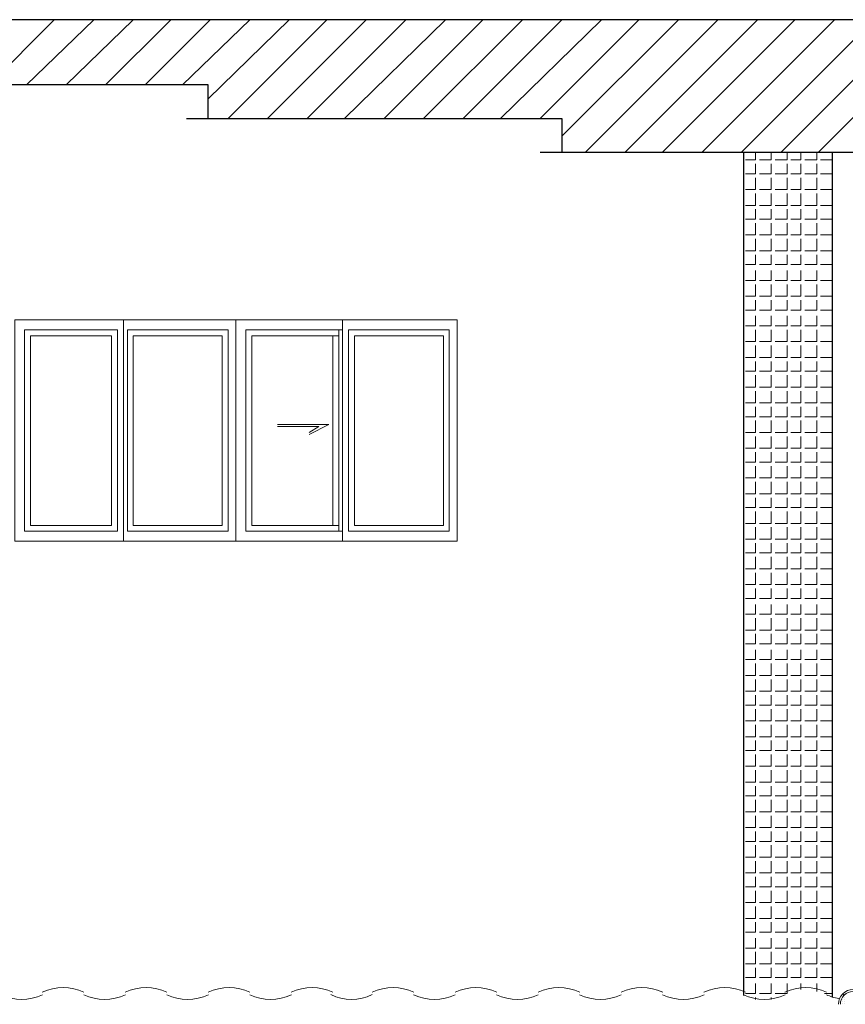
# Model space of a CAD drawing. Header units: metres. Extents: x 5.7 to 89.8, y 4 to 63.5.
# Tile 351 of 475: x 53.9 to 57.9, y 49.8 to 54.6. Entities that reach past the tile are written whole.
import ezdxf

# ---------------------------------------------------------------- set-up
doc = ezdxf.new("R2010")
doc.units = ezdxf.units.M
doc.header["$MEASUREMENT"] = 0
for name, color, linetype in [('PDF17_dim', 7, 'Continuous'), ('PDF17_hatch-borshi', 7, 'Continuous'), ('PDF17_hatch-plan', 7, 'Continuous'), ('PDF17_kaff', 7, 'Continuous'), ('PDF17_wall', 7, 'Continuous'), ('PDF17_WIN', 7, 'Continuous')]:
    doc.layers.add(name, color=color, linetype=linetype)

msp = doc.modelspace()

# ---------------------------------------------------------------- linework, layer by layer
at = {"layer": 'PDF17_dim', "lineweight": 20}
msp.add_lwpolyline([(55.3726, 49.8323, 0.226169), (55.5756, 49.8323, -0.226169)], format="xyb", close=True, dxfattribs=at)
for centre, start, end in [((54.068, 49.6312), 64.5172, 115.4882), ((54.4725, 49.6312), 64.5172, 115.4882), ((54.877, 49.6312), 64.5172, 115.4882), ((55.2815, 49.6312), 64.5172, 115.4882), ((55.6764, 49.6312), 64.5172, 115.4882), ((56.0809, 49.6312), 64.5172, 115.4882), ((56.4854, 49.6312), 64.5172, 115.4882), ((56.8899, 49.6312), 64.5172, 115.4882), ((57.2944, 49.6312), 64.5172, 115.4882), ((57.6893, 49.6312), 64.5172, 115.4882), ((53.8657, 50.0453), 244.5118, 295.4882), ((54.2702, 50.0453), 244.5118, 295.4882), ((54.6747, 50.0453), 244.5118, 295.4882), ((55.0792, 50.0453), 244.5118, 295.4882), ((55.8786, 50.0453), 244.5118, 295.4882), ((56.2831, 50.0453), 244.5118, 295.4882), ((56.6876, 50.0453), 244.5118, 295.4882), ((57.0921, 50.0453), 244.5118, 295.4882), ((57.487, 50.0453), 244.5118, 295.4882), ((57.8915, 50.0453), 244.5118, 259.7992)]:
    msp.add_arc(centre, 0.236, start, end, dxfattribs=at)
at = {"layer": 'PDF17_hatch-borshi', "lineweight": 18}
for points in [[(57.8578, 49.7901), (57.8578, 49.7901)], [(57.8675, 49.819), (57.8675, 49.819)], [(57.8675, 49.8094), (57.8675, 49.8094)], [(57.8675, 49.8094), (57.8675, 49.8094)], [(57.8675, 49.7997), (57.8675, 49.7997)], [(57.8675, 49.7997), (57.8675, 49.7997)], [(57.8675, 49.7997), (57.8675, 49.7997)], [(57.8675, 49.7997), (57.8675, 49.7997)], [(57.8675, 49.7997), (57.8675, 49.7997)], [(57.8675, 49.7997), (57.8675, 49.7997)], [(57.8675, 49.7901), (57.8675, 49.7901)], [(57.8675, 49.7901), (57.8675, 49.7901)], [(57.8675, 49.7901), (57.8675, 49.7901)], [(57.8771, 49.8286), (57.8771, 49.8286)], [(57.8771, 49.8286), (57.8771, 49.8286)], [(57.8771, 49.8286), (57.8771, 49.8286)], [(57.8771, 49.819), (57.8771, 49.819)], [(57.8771, 49.819), (57.8771, 49.819)], [(57.8771, 49.819), (57.8771, 49.819)], [(57.8771, 49.8094), (57.8771, 49.8094)], [(57.8771, 49.8094), (57.8771, 49.8094)], [(57.8771, 49.7997), (57.8771, 49.7997)], [(57.8771, 49.7997), (57.8771, 49.7997)], [(57.8771, 49.7997), (57.8771, 49.7997)], [(57.8771, 49.7901), (57.8771, 49.7901)], [(57.8771, 49.7901), (57.8771, 49.7901)], [(57.8771, 49.7901), (57.8771, 49.7901)], [(57.8771, 49.7901), (57.8771, 49.7901)]]:
    msp.add_lwpolyline(points, dxfattribs=at)
at = {"layer": 'PDF17_hatch-plan', "lineweight": 18}
for points in [[(53.7068, 54.2686), (54.0246, 54.5864)], [(53.8898, 54.2686), (54.2172, 54.5864)], [(54.0824, 54.2686), (54.4099, 54.5864)], [(54.275, 54.2686), (54.5929, 54.5864)], [(54.4676, 54.2686), (54.7855, 54.5864)], [(54.6506, 54.2686), (54.9781, 54.5864)], [(54.7758, 54.2012), (55.1707, 54.5864)], [(54.8722, 54.1049), (55.3537, 54.5864)], [(55.0648, 54.1049), (55.5463, 54.5864)], [(55.2574, 54.1049), (55.739, 54.5864)], [(55.4404, 54.1049), (55.9316, 54.5864)], [(55.633, 54.1049), (56.1146, 54.5864)], [(55.8256, 54.1049), (56.3072, 54.5864)], [(56.0183, 54.1049), (56.4998, 54.5864)], [(56.2013, 54.1049), (56.6925, 54.5864)], [(56.3939, 54.1049), (56.8754, 54.5864)], [(56.4998, 54.0182), (57.0681, 54.5864)], [(56.6154, 53.9411), (57.2607, 54.5864)], [(56.808, 53.9411), (57.4533, 54.5864)], [(56.991, 53.9411), (57.6363, 54.5864)], [(57.1836, 53.9411), (57.8289, 54.5864)], [(57.3763, 53.9411), (58.0216, 54.5864)], [(57.5689, 53.9411), (58.2142, 54.5864)], [(57.7519, 53.9411), (58.3972, 54.5864)], [(57.3955, 53.9026), (57.4437, 53.9026), (57.4437, 53.9411)], [(57.4629, 53.9026), (57.5207, 53.9026), (57.5207, 53.9411)], [(57.54, 53.9026), (57.5978, 53.9026), (57.5978, 53.9411)], [(57.617, 53.9026), (57.6652, 53.9026), (57.6652, 53.9411)], [(57.6845, 53.9026), (57.7423, 53.9026), (57.7423, 53.9411)], [(57.7615, 53.9026), (57.8193, 53.9026), (57.8193, 53.9411)], [(57.3955, 53.8352), (57.4437, 53.8352), (57.4437, 53.8834)], [(57.4629, 53.8352), (57.5207, 53.8352), (57.5207, 53.8834)], [(57.54, 53.8352), (57.5978, 53.8352), (57.5978, 53.8834)], [(57.617, 53.8352), (57.6652, 53.8352), (57.6652, 53.8834)], [(57.6845, 53.8352), (57.7423, 53.8352), (57.7423, 53.8834)], [(57.7615, 53.8352), (57.8193, 53.8352), (57.8193, 53.8834)], [(57.3955, 53.7581), (57.4437, 53.7581), (57.4437, 53.8159)], [(57.4629, 53.7581), (57.5207, 53.7581), (57.5207, 53.8159)], [(57.54, 53.7581), (57.5978, 53.7581), (57.5978, 53.8159)], [(57.617, 53.7581), (57.6652, 53.7581), (57.6652, 53.8159)], [(57.6845, 53.7581), (57.7423, 53.7581), (57.7423, 53.8159)], [(57.7615, 53.7581), (57.8193, 53.7581), (57.8193, 53.8159)], [(57.3955, 53.6811), (57.4437, 53.6811), (57.4437, 53.7389)], [(57.4629, 53.6811), (57.5207, 53.6811), (57.5207, 53.7389)], [(57.54, 53.6811), (57.5978, 53.6811), (57.5978, 53.7389)], [(57.617, 53.6811), (57.6652, 53.6811), (57.6652, 53.7389)], [(57.6845, 53.6811), (57.7423, 53.6811), (57.7423, 53.7389)], [(57.7615, 53.6811), (57.8193, 53.6811), (57.8193, 53.7389)], [(57.3955, 53.6137), (57.4437, 53.6137), (57.4437, 53.6618)], [(57.4629, 53.6137), (57.5207, 53.6137), (57.5207, 53.6618)], [(57.54, 53.6137), (57.5978, 53.6137), (57.5978, 53.6618)], [(57.617, 53.6137), (57.6652, 53.6137), (57.6652, 53.6618)], [(57.6845, 53.6137), (57.7423, 53.6137), (57.7423, 53.6618)], [(57.7615, 53.6137), (57.8193, 53.6137), (57.8193, 53.6618)], [(57.3955, 53.5366), (57.4437, 53.5366), (57.4437, 53.5944)], [(57.4629, 53.5366), (57.5207, 53.5366), (57.5207, 53.5944)], [(57.54, 53.5366), (57.5978, 53.5366), (57.5978, 53.5944)], [(57.617, 53.5366), (57.6652, 53.5366), (57.6652, 53.5944)], [(57.6845, 53.5366), (57.7423, 53.5366), (57.7423, 53.5944)], [(57.7615, 53.5366), (57.8193, 53.5366), (57.8193, 53.5944)], [(57.3955, 53.4596), (57.4437, 53.4596), (57.4437, 53.5174)], [(57.4629, 53.4596), (57.5207, 53.4596), (57.5207, 53.5174)], [(57.54, 53.4596), (57.5978, 53.4596), (57.5978, 53.5174)], [(57.617, 53.4596), (57.6652, 53.4596), (57.6652, 53.5174)], [(57.6845, 53.4596), (57.7423, 53.4596), (57.7423, 53.5174)], [(57.7615, 53.4596), (57.8193, 53.4596), (57.8193, 53.5174)], [(57.3955, 53.3922), (57.4437, 53.3922), (57.4437, 53.4403)], [(57.4629, 53.3922), (57.5207, 53.3922), (57.5207, 53.4403)], [(57.54, 53.3922), (57.5978, 53.3922), (57.5978, 53.4403)], [(57.617, 53.3922), (57.6652, 53.3922), (57.6652, 53.4403)], [(57.6845, 53.3922), (57.7423, 53.3922), (57.7423, 53.4403)], [(57.7615, 53.3922), (57.8193, 53.3922), (57.8193, 53.4403)], [(57.3955, 53.3151), (57.4437, 53.3151), (57.4437, 53.3633)], [(57.4629, 53.3151), (57.5207, 53.3151), (57.5207, 53.3633)], [(57.54, 53.3151), (57.5978, 53.3151), (57.5978, 53.3633)], [(57.617, 53.3151), (57.6652, 53.3151), (57.6652, 53.3633)], [(57.6845, 53.3151), (57.7423, 53.3151), (57.7423, 53.3633)], [(57.7615, 53.3151), (57.8193, 53.3151), (57.8193, 53.3633)], [(57.3955, 53.2381), (57.4437, 53.2381), (57.4437, 53.2959)], [(57.4629, 53.2381), (57.5207, 53.2381), (57.5207, 53.2959)], [(57.54, 53.2381), (57.5978, 53.2381), (57.5978, 53.2959)], [(57.617, 53.2381), (57.6652, 53.2381), (57.6652, 53.2959)], [(57.6845, 53.2381), (57.7423, 53.2381), (57.7423, 53.2959)], [(57.7615, 53.2381), (57.8193, 53.2381), (57.8193, 53.2959)], [(57.3955, 53.1706), (57.4437, 53.1706), (57.4437, 53.2188)], [(57.4629, 53.1706), (57.5207, 53.1706), (57.5207, 53.2188)], [(57.54, 53.1706), (57.5978, 53.1706), (57.5978, 53.2188)], [(57.617, 53.1706), (57.6652, 53.1706), (57.6652, 53.2188)], [(57.6845, 53.1706), (57.7423, 53.1706), (57.7423, 53.2188)], [(57.7615, 53.1706), (57.8193, 53.1706), (57.8193, 53.2188)], [(57.3955, 53.0936), (57.4437, 53.0936), (57.4437, 53.1418)], [(57.4629, 53.0936), (57.5207, 53.0936), (57.5207, 53.1418)], [(57.54, 53.0936), (57.5978, 53.0936), (57.5978, 53.1418)], [(57.617, 53.0936), (57.6652, 53.0936), (57.6652, 53.1418)], [(57.6845, 53.0936), (57.7423, 53.0936), (57.7423, 53.1418)], [(57.7615, 53.0936), (57.8193, 53.0936), (57.8193, 53.1418)], [(57.3955, 53.0165), (57.4437, 53.0165), (57.4437, 53.0743)], [(57.4629, 53.0165), (57.5207, 53.0165), (57.5207, 53.0743)], [(57.54, 53.0165), (57.5978, 53.0165), (57.5978, 53.0743)], [(57.617, 53.0165), (57.6652, 53.0165), (57.6652, 53.0743)], [(57.6845, 53.0165), (57.7423, 53.0165), (57.7423, 53.0743)], [(57.7615, 53.0165), (57.8193, 53.0165), (57.8193, 53.0743)], [(57.3955, 52.9395), (57.4437, 52.9395), (57.4437, 52.9973)], [(57.4629, 52.9395), (57.5207, 52.9395), (57.5207, 52.9973)], [(57.54, 52.9395), (57.5978, 52.9395), (57.5978, 52.9973)], [(57.617, 52.9395), (57.6652, 52.9395), (57.6652, 52.9973)], [(57.6845, 52.9395), (57.7423, 52.9395), (57.7423, 52.9973)], [(57.7615, 52.9395), (57.8193, 52.9395), (57.8193, 52.9973)], [(57.3955, 52.8721), (57.4437, 52.8721), (57.4437, 52.9202)], [(57.4629, 52.8721), (57.5207, 52.8721), (57.5207, 52.9202)], [(57.54, 52.8721), (57.5978, 52.8721), (57.5978, 52.9202)], [(57.617, 52.8721), (57.6652, 52.8721), (57.6652, 52.9202)], [(57.6845, 52.8721), (57.7423, 52.8721), (57.7423, 52.9202)], [(57.7615, 52.8721), (57.8193, 52.8721), (57.8193, 52.9202)], [(57.3955, 52.795), (57.4437, 52.795), (57.4437, 52.8528)], [(57.4629, 52.795), (57.5207, 52.795), (57.5207, 52.8528)], [(57.54, 52.795), (57.5978, 52.795), (57.5978, 52.8528)], [(57.617, 52.795), (57.6652, 52.795), (57.6652, 52.8528)], [(57.6845, 52.795), (57.7423, 52.795), (57.7423, 52.8528)], [(57.7615, 52.795), (57.8193, 52.795), (57.8193, 52.8528)], [(57.3955, 52.718), (57.4437, 52.718), (57.4437, 52.7758)], [(57.4629, 52.718), (57.5207, 52.718), (57.5207, 52.7758)], [(57.54, 52.718), (57.5978, 52.718), (57.5978, 52.7758)], [(57.617, 52.718), (57.6652, 52.718), (57.6652, 52.7758)], [(57.6845, 52.718), (57.7423, 52.718), (57.7423, 52.7758)], [(57.7615, 52.718), (57.8193, 52.718), (57.8193, 52.7758)], [(57.3955, 52.6506), (57.4437, 52.6506), (57.4437, 52.6987)], [(57.4629, 52.6506), (57.5207, 52.6506), (57.5207, 52.6987)], [(57.54, 52.6506), (57.5978, 52.6506), (57.5978, 52.6987)], [(57.617, 52.6506), (57.6652, 52.6506), (57.6652, 52.6987)], [(57.6845, 52.6506), (57.7423, 52.6506), (57.7423, 52.6987)], [(57.7615, 52.6506), (57.8193, 52.6506), (57.8193, 52.6987)], [(57.3955, 52.5735), (57.4437, 52.5735), (57.4437, 52.6313)], [(57.4629, 52.5735), (57.5207, 52.5735), (57.5207, 52.6313)], [(57.54, 52.5735), (57.5978, 52.5735), (57.5978, 52.6313)], [(57.617, 52.5735), (57.6652, 52.5735), (57.6652, 52.6313)], [(57.6845, 52.5735), (57.7423, 52.5735), (57.7423, 52.6313)], [(57.7615, 52.5735), (57.8193, 52.5735), (57.8193, 52.6313)], [(57.3955, 52.4965), (57.4437, 52.4965), (57.4437, 52.5542)], [(57.4629, 52.4965), (57.5207, 52.4965), (57.5207, 52.5542)], [(57.54, 52.4965), (57.5978, 52.4965), (57.5978, 52.5542)], [(57.617, 52.4965), (57.6652, 52.4965), (57.6652, 52.5542)], [(57.6845, 52.4965), (57.7423, 52.4965), (57.7423, 52.5542)], [(57.7615, 52.4965), (57.8193, 52.4965), (57.8193, 52.5542)], [(57.3955, 52.429), (57.4437, 52.429), (57.4437, 52.4772)], [(57.4629, 52.429), (57.5207, 52.429), (57.5207, 52.4772)], [(57.54, 52.429), (57.5978, 52.429), (57.5978, 52.4772)], [(57.617, 52.429), (57.6652, 52.429), (57.6652, 52.4772)], [(57.6845, 52.429), (57.7423, 52.429), (57.7423, 52.4772)], [(57.7615, 52.429), (57.8193, 52.429), (57.8193, 52.4772)], [(57.3955, 52.352), (57.4437, 52.352), (57.4437, 52.4098)], [(57.4629, 52.352), (57.5207, 52.352), (57.5207, 52.4098)], [(57.54, 52.352), (57.5978, 52.352), (57.5978, 52.4098)], [(57.617, 52.352), (57.6652, 52.352), (57.6652, 52.4098)], [(57.6845, 52.352), (57.7423, 52.352), (57.7423, 52.4098)], [(57.7615, 52.352), (57.8193, 52.352), (57.8193, 52.4098)], [(57.3955, 52.2749), (57.4437, 52.2749), (57.4437, 52.3327)], [(57.4629, 52.2749), (57.5207, 52.2749), (57.5207, 52.3327)], [(57.54, 52.2749), (57.5978, 52.2749), (57.5978, 52.3327)], [(57.617, 52.2749), (57.6652, 52.2749), (57.6652, 52.3327)], [(57.6845, 52.2749), (57.7423, 52.2749), (57.7423, 52.3327)], [(57.7615, 52.2749), (57.8193, 52.2749), (57.8193, 52.3327)], [(57.3955, 52.2075), (57.4437, 52.2075), (57.4437, 52.2557)], [(57.4629, 52.2075), (57.5207, 52.2075), (57.5207, 52.2557)], [(57.54, 52.2075), (57.5978, 52.2075), (57.5978, 52.2557)], [(57.617, 52.2075), (57.6652, 52.2075), (57.6652, 52.2557)], [(57.6845, 52.2075), (57.7423, 52.2075), (57.7423, 52.2557)], [(57.7615, 52.2075), (57.8193, 52.2075), (57.8193, 52.2557)], [(57.3955, 52.1305), (57.4437, 52.1305), (57.4437, 52.1883)], [(57.4629, 52.1305), (57.5207, 52.1305), (57.5207, 52.1883)], [(57.54, 52.1305), (57.5978, 52.1305), (57.5978, 52.1883)], [(57.617, 52.1305), (57.6652, 52.1305), (57.6652, 52.1883)], [(57.6845, 52.1305), (57.7423, 52.1305), (57.7423, 52.1883)], [(57.7615, 52.1305), (57.8193, 52.1305), (57.8193, 52.1883)], [(57.3955, 52.0534), (57.4437, 52.0534), (57.4437, 52.1112)], [(57.4629, 52.0534), (57.5207, 52.0534), (57.5207, 52.1112)], [(57.54, 52.0534), (57.5978, 52.0534), (57.5978, 52.1112)], [(57.617, 52.0534), (57.6652, 52.0534), (57.6652, 52.1112)], [(57.6845, 52.0534), (57.7423, 52.0534), (57.7423, 52.1112)], [(57.7615, 52.0534), (57.8193, 52.0534), (57.8193, 52.1112)], [(57.3955, 51.986), (57.4437, 51.986), (57.4437, 52.0342)], [(57.4629, 51.986), (57.5207, 51.986), (57.5207, 52.0342)], [(57.54, 51.986), (57.5978, 51.986), (57.5978, 52.0342)], [(57.617, 51.986), (57.6652, 51.986), (57.6652, 52.0342)], [(57.6845, 51.986), (57.7423, 51.986), (57.7423, 52.0342)], [(57.7615, 51.986), (57.8193, 51.986), (57.8193, 52.0342)], [(57.3955, 51.909), (57.4437, 51.909), (57.4437, 51.9667)], [(57.4629, 51.909), (57.5207, 51.909), (57.5207, 51.9667)], [(57.54, 51.909), (57.5978, 51.909), (57.5978, 51.9667)], [(57.617, 51.909), (57.6652, 51.909), (57.6652, 51.9667)], [(57.6845, 51.909), (57.7423, 51.909), (57.7423, 51.9667)], [(57.7615, 51.909), (57.8193, 51.909), (57.8193, 51.9667)], [(57.3955, 51.8319), (57.4437, 51.8319), (57.4437, 51.8897)], [(57.4629, 51.8319), (57.5207, 51.8319), (57.5207, 51.8897)], [(57.54, 51.8319), (57.5978, 51.8319), (57.5978, 51.8897)], [(57.617, 51.8319), (57.6652, 51.8319), (57.6652, 51.8897)], [(57.6845, 51.8319), (57.7423, 51.8319), (57.7423, 51.8897)], [(57.7615, 51.8319), (57.8193, 51.8319), (57.8193, 51.8897)], [(57.3955, 51.7645), (57.4437, 51.7645), (57.4437, 51.8126)], [(57.4629, 51.7645), (57.5207, 51.7645), (57.5207, 51.8126)], [(57.54, 51.7645), (57.5978, 51.7645), (57.5978, 51.8126)], [(57.617, 51.7645), (57.6652, 51.7645), (57.6652, 51.8126)], [(57.6845, 51.7645), (57.7423, 51.7645), (57.7423, 51.8126)], [(57.7615, 51.7645), (57.8193, 51.7645), (57.8193, 51.8126)], [(57.3955, 51.6874), (57.4437, 51.6874), (57.4437, 51.7356)], [(57.4629, 51.6874), (57.5207, 51.6874), (57.5207, 51.7356)], [(57.54, 51.6874), (57.5978, 51.6874), (57.5978, 51.7356)], [(57.617, 51.6874), (57.6652, 51.6874), (57.6652, 51.7356)], [(57.6845, 51.6874), (57.7423, 51.6874), (57.7423, 51.7356)], [(57.7615, 51.6874), (57.8193, 51.6874), (57.8193, 51.7356)], [(57.3955, 51.6104), (57.4437, 51.6104), (57.4437, 51.6682)], [(57.4629, 51.6104), (57.5207, 51.6104), (57.5207, 51.6682)], [(57.54, 51.6104), (57.5978, 51.6104), (57.5978, 51.6682)], [(57.617, 51.6104), (57.6652, 51.6104), (57.6652, 51.6682)], [(57.6845, 51.6104), (57.7423, 51.6104), (57.7423, 51.6682)], [(57.7615, 51.6104), (57.8193, 51.6104), (57.8193, 51.6682)], [(57.3955, 51.543), (57.4437, 51.543), (57.4437, 51.5911)], [(57.4629, 51.543), (57.5207, 51.543), (57.5207, 51.5911)], [(57.54, 51.543), (57.5978, 51.543), (57.5978, 51.5911)], [(57.617, 51.543), (57.6652, 51.543), (57.6652, 51.5911)], [(57.6845, 51.543), (57.7423, 51.543), (57.7423, 51.5911)], [(57.7615, 51.543), (57.8193, 51.543), (57.8193, 51.5911)], [(57.3955, 51.4659), (57.4437, 51.4659), (57.4437, 51.5141)], [(57.4629, 51.4659), (57.5207, 51.4659), (57.5207, 51.5141)], [(57.54, 51.4659), (57.5978, 51.4659), (57.5978, 51.5141)], [(57.617, 51.4659), (57.6652, 51.4659), (57.6652, 51.5141)], [(57.6845, 51.4659), (57.7423, 51.4659), (57.7423, 51.5141)], [(57.7615, 51.4659), (57.8193, 51.4659), (57.8193, 51.5141)], [(57.3955, 51.3889), (57.4437, 51.3889), (57.4437, 51.4467)], [(57.4629, 51.3889), (57.5207, 51.3889), (57.5207, 51.4467)], [(57.54, 51.3889), (57.5978, 51.3889), (57.5978, 51.4467)], [(57.617, 51.3889), (57.6652, 51.3889), (57.6652, 51.4467)], [(57.6845, 51.3889), (57.7423, 51.3889), (57.7423, 51.4467)], [(57.7615, 51.3889), (57.8193, 51.3889), (57.8193, 51.4467)], [(57.3955, 51.3118), (57.4437, 51.3118), (57.4437, 51.3696)], [(57.4629, 51.3118), (57.5207, 51.3118), (57.5207, 51.3696)], [(57.54, 51.3118), (57.5978, 51.3118), (57.5978, 51.3696)], [(57.617, 51.3118), (57.6652, 51.3118), (57.6652, 51.3696)], [(57.6845, 51.3118), (57.7423, 51.3118), (57.7423, 51.3696)], [(57.7615, 51.3118), (57.8193, 51.3118), (57.8193, 51.3696)], [(57.3955, 51.2444), (57.4437, 51.2444), (57.4437, 51.2926)], [(57.4629, 51.2444), (57.5207, 51.2444), (57.5207, 51.2926)], [(57.54, 51.2444), (57.5978, 51.2444), (57.5978, 51.2926)], [(57.617, 51.2444), (57.6652, 51.2444), (57.6652, 51.2926)], [(57.6845, 51.2444), (57.7423, 51.2444), (57.7423, 51.2926)], [(57.7615, 51.2444), (57.8193, 51.2444), (57.8193, 51.2926)], [(57.3955, 51.1674), (57.4437, 51.1674), (57.4437, 51.2251)], [(57.4629, 51.1674), (57.5207, 51.1674), (57.5207, 51.2251)], [(57.54, 51.1674), (57.5978, 51.1674), (57.5978, 51.2251)], [(57.617, 51.1674), (57.6652, 51.1674), (57.6652, 51.2251)], [(57.6845, 51.1674), (57.7423, 51.1674), (57.7423, 51.2251)], [(57.7615, 51.1674), (57.8193, 51.1674), (57.8193, 51.2251)], [(57.3955, 51.0903), (57.4437, 51.0903), (57.4437, 51.1481)], [(57.4629, 51.0903), (57.5207, 51.0903), (57.5207, 51.1481)], [(57.54, 51.0903), (57.5978, 51.0903), (57.5978, 51.1481)], [(57.617, 51.0903), (57.6652, 51.0903), (57.6652, 51.1481)], [(57.6845, 51.0903), (57.7423, 51.0903), (57.7423, 51.1481)], [(57.7615, 51.0903), (57.8193, 51.0903), (57.8193, 51.1481)], [(57.3955, 51.0229), (57.4437, 51.0229), (57.4437, 51.071)], [(57.4629, 51.0229), (57.5207, 51.0229), (57.5207, 51.071)], [(57.54, 51.0229), (57.5978, 51.0229), (57.5978, 51.071)], [(57.617, 51.0229), (57.6652, 51.0229), (57.6652, 51.071)], [(57.6845, 51.0229), (57.7423, 51.0229), (57.7423, 51.071)], [(57.7615, 51.0229), (57.8193, 51.0229), (57.8193, 51.071)], [(57.3955, 50.9458), (57.4437, 50.9458), (57.4437, 51.0036)], [(57.4629, 50.9458), (57.5207, 50.9458), (57.5207, 51.0036)], [(57.54, 50.9458), (57.5978, 50.9458), (57.5978, 51.0036)], [(57.617, 50.9458), (57.6652, 50.9458), (57.6652, 51.0036)], [(57.6845, 50.9458), (57.7423, 50.9458), (57.7423, 51.0036)], [(57.7615, 50.9458), (57.8193, 50.9458), (57.8193, 51.0036)], [(57.3955, 50.8688), (57.4437, 50.8688), (57.4437, 50.9266)], [(57.4629, 50.8688), (57.5207, 50.8688), (57.5207, 50.9266)], [(57.54, 50.8688), (57.5978, 50.8688), (57.5978, 50.9266)], [(57.617, 50.8688), (57.6652, 50.8688), (57.6652, 50.9266)], [(57.6845, 50.8688), (57.7423, 50.8688), (57.7423, 50.9266)], [(57.7615, 50.8688), (57.8193, 50.8688), (57.8193, 50.9266)], [(57.3955, 50.8014), (57.4437, 50.8014), (57.4437, 50.8495)], [(57.4629, 50.8014), (57.5207, 50.8014), (57.5207, 50.8495)], [(57.54, 50.8014), (57.5978, 50.8014), (57.5978, 50.8495)], [(57.617, 50.8014), (57.6652, 50.8014), (57.6652, 50.8495)], [(57.6845, 50.8014), (57.7423, 50.8014), (57.7423, 50.8495)], [(57.7615, 50.8014), (57.8193, 50.8014), (57.8193, 50.8495)], [(57.3955, 50.7243), (57.4437, 50.7243), (57.4437, 50.7821)], [(57.4629, 50.7243), (57.5207, 50.7243), (57.5207, 50.7821)], [(57.54, 50.7243), (57.5978, 50.7243), (57.5978, 50.7821)], [(57.617, 50.7243), (57.6652, 50.7243), (57.6652, 50.7821)], [(57.6845, 50.7243), (57.7423, 50.7243), (57.7423, 50.7821)], [(57.7615, 50.7243), (57.8193, 50.7243), (57.8193, 50.7821)], [(57.3955, 50.6473), (57.4437, 50.6473), (57.4437, 50.7051)], [(57.4629, 50.6473), (57.5207, 50.6473), (57.5207, 50.7051)], [(57.54, 50.6473), (57.5978, 50.6473), (57.5978, 50.7051)], [(57.617, 50.6473), (57.6652, 50.6473), (57.6652, 50.7051)], [(57.6845, 50.6473), (57.7423, 50.6473), (57.7423, 50.7051)], [(57.7615, 50.6473), (57.8193, 50.6473), (57.8193, 50.7051)], [(57.3955, 50.5799), (57.4437, 50.5799), (57.4437, 50.628)], [(57.4629, 50.5799), (57.5207, 50.5799), (57.5207, 50.628)], [(57.54, 50.5799), (57.5978, 50.5799), (57.5978, 50.628)], [(57.617, 50.5799), (57.6652, 50.5799), (57.6652, 50.628)], [(57.6845, 50.5799), (57.7423, 50.5799), (57.7423, 50.628)], [(57.7615, 50.5799), (57.8193, 50.5799), (57.8193, 50.628)], [(57.3955, 50.5028), (57.4437, 50.5028), (57.4437, 50.5606)], [(57.4629, 50.5028), (57.5207, 50.5028), (57.5207, 50.5606)], [(57.54, 50.5028), (57.5978, 50.5028), (57.5978, 50.5606)], [(57.617, 50.5028), (57.6652, 50.5028), (57.6652, 50.5606)], [(57.6845, 50.5028), (57.7423, 50.5028), (57.7423, 50.5606)], [(57.7615, 50.5028), (57.8193, 50.5028), (57.8193, 50.5606)], [(57.3955, 50.4258), (57.4437, 50.4258), (57.4437, 50.4835)], [(57.4629, 50.4258), (57.5207, 50.4258), (57.5207, 50.4835)], [(57.54, 50.4258), (57.5978, 50.4258), (57.5978, 50.4835)], [(57.617, 50.4258), (57.6652, 50.4258), (57.6652, 50.4835)], [(57.6845, 50.4258), (57.7423, 50.4258), (57.7423, 50.4835)], [(57.7615, 50.4258), (57.8193, 50.4258), (57.8193, 50.4835)], [(57.3955, 50.3583), (57.4437, 50.3583), (57.4437, 50.4065)], [(57.4629, 50.3583), (57.5207, 50.3583), (57.5207, 50.4065)], [(57.54, 50.3583), (57.5978, 50.3583), (57.5978, 50.4065)], [(57.617, 50.3583), (57.6652, 50.3583), (57.6652, 50.4065)], [(57.6845, 50.3583), (57.7423, 50.3583), (57.7423, 50.4065)], [(57.7615, 50.3583), (57.8193, 50.3583), (57.8193, 50.4065)], [(57.3955, 50.2813), (57.4437, 50.2813), (57.4437, 50.3391)], [(57.4629, 50.2813), (57.5207, 50.2813), (57.5207, 50.3391)], [(57.54, 50.2813), (57.5978, 50.2813), (57.5978, 50.3391)], [(57.617, 50.2813), (57.6652, 50.2813), (57.6652, 50.3391)], [(57.6845, 50.2813), (57.7423, 50.2813), (57.7423, 50.3391)], [(57.7615, 50.2813), (57.8193, 50.2813), (57.8193, 50.3391)], [(57.3955, 50.2042), (57.4437, 50.2042), (57.4437, 50.262)], [(57.4629, 50.2042), (57.5207, 50.2042), (57.5207, 50.262)], [(57.54, 50.2042), (57.5978, 50.2042), (57.5978, 50.262)], [(57.617, 50.2042), (57.6652, 50.2042), (57.6652, 50.262)], [(57.6845, 50.2042), (57.7423, 50.2042), (57.7423, 50.262)], [(57.7615, 50.2042), (57.8193, 50.2042), (57.8193, 50.262)], [(57.3955, 50.1368), (57.4437, 50.1368), (57.4437, 50.185)], [(57.4629, 50.1368), (57.5207, 50.1368), (57.5207, 50.185)], [(57.54, 50.1368), (57.5978, 50.1368), (57.5978, 50.185)], [(57.617, 50.1368), (57.6652, 50.1368), (57.6652, 50.185)], [(57.6845, 50.1368), (57.7423, 50.1368), (57.7423, 50.185)], [(57.7615, 50.1368), (57.8193, 50.1368), (57.8193, 50.185)], [(57.3955, 50.0598), (57.4437, 50.0598), (57.4437, 50.1079)], [(57.4629, 50.0598), (57.5207, 50.0598), (57.5207, 50.1079)], [(57.54, 50.0598), (57.5978, 50.0598), (57.5978, 50.1079)], [(57.617, 50.0598), (57.6652, 50.0598), (57.6652, 50.1079)], [(57.6845, 50.0598), (57.7423, 50.0598), (57.7423, 50.1079)], [(57.7615, 50.0598), (57.8193, 50.0598), (57.8193, 50.1079)], [(57.3955, 49.9827), (57.4437, 49.9827), (57.4437, 50.0405)], [(57.4629, 49.9827), (57.5207, 49.9827), (57.5207, 50.0405)], [(57.54, 49.9827), (57.5978, 49.9827), (57.5978, 50.0405)], [(57.617, 49.9827), (57.6652, 49.9827), (57.6652, 50.0405)], [(57.6845, 49.9827), (57.7423, 49.9827), (57.7423, 50.0405)], [(57.7615, 49.9827), (57.8193, 49.9827), (57.8193, 50.0405)], [(57.3955, 49.9153), (57.4437, 49.9153), (57.4437, 49.9635)], [(57.4629, 49.9153), (57.5207, 49.9153), (57.5207, 49.9635)], [(57.54, 49.9153), (57.5978, 49.9153), (57.5978, 49.9635)], [(57.617, 49.9153), (57.6652, 49.9153), (57.6652, 49.9635)], [(57.6845, 49.9153), (57.7423, 49.9153), (57.7423, 49.9635)], [(57.7615, 49.9153), (57.8193, 49.9153), (57.8193, 49.9635)], [(57.3955, 49.8382), (57.4437, 49.8382), (57.4437, 49.8864)], [(57.4629, 49.8382), (57.5207, 49.8382), (57.5207, 49.8864)], [(57.54, 49.8382), (57.5978, 49.8382), (57.5978, 49.8864)], [(57.6652, 49.8575), (57.6652, 49.8864)], [(57.7423, 49.8479), (57.7423, 49.8864)], [(57.7808, 49.8382), (57.8193, 49.8382), (57.8193, 49.8864)], [(57.4437, 49.8094), (57.4437, 49.819)], [(57.5207, 49.8094), (57.5207, 49.819)]]:
    msp.add_lwpolyline(points, dxfattribs=at)
at = {"layer": 'PDF17_kaff', "lineweight": 20}
msp.add_lwpolyline([(57.8771, 49.8286), (57.8675, 49.8382)], dxfattribs=at)
for radius in [0.0722, 0.0626]:
    msp.add_arc((57.9204, 49.7853), radius, 90, 180, dxfattribs=at)
at = {"layer": 'PDF17_wall', "lineweight": 25}
for points in [[(63.8388, 54.5864), (25.4199, 54.5864)], [(54.7758, 54.1049), (54.7758, 54.2686), (34.011, 54.2686), (34.011, 54.1049)], [(54.6699, 54.1049), (56.4998, 54.1049), (56.4998, 53.9411)], [(56.3939, 53.9411), (58.2238, 53.9411), (58.2238, 53.787)], [(57.3859, 53.9411), (57.3859, 49.8286)], [(57.8193, 49.819), (57.8193, 53.9411)]]:
    msp.add_lwpolyline(points, dxfattribs=at)
at = {"layer": 'PDF17_WIN', "lineweight": 18}
for points in [[(54.9107, 52.0438), (54.9107, 53.1225), (53.832, 53.1225), (53.832, 52.0438)], [(54.3328, 53.0743), (53.8801, 53.0743), (53.8801, 52.092), (54.3328, 52.092)], [(54.381, 53.0743), (54.381, 52.092), (54.8722, 52.092), (54.8722, 53.0743)], [(55.4597, 53.0743), (55.4597, 52.092), (55.9509, 52.092), (55.9509, 53.0743)], [(54.3039, 52.1208), (53.909, 52.1208), (53.909, 53.0454), (54.3039, 53.0454)], [(54.4099, 52.1208), (54.4099, 53.0454), (54.8433, 53.0454), (54.8433, 52.1208)], [(55.4886, 52.1208), (55.4886, 53.0454), (55.922, 53.0454), (55.922, 52.1208)]]:
    msp.add_lwpolyline(points, close=True, dxfattribs=at)
for points in [[(54.3617, 53.1225), (54.3617, 52.0438)], [(55.9894, 53.1225), (54.9107, 53.1225)], [(55.4308, 53.1225), (55.4308, 52.0438)], [(55.9894, 53.1225), (55.9894, 52.0438)], [(55.4308, 53.0743), (54.9588, 53.0743), (54.9588, 52.092), (55.4308, 52.092)], [(55.4115, 52.092), (55.4115, 53.0743)], [(55.4115, 52.1208), (54.9877, 52.1208), (54.9877, 53.0454), (55.4115, 53.0454)], [(55.3826, 53.0454), (55.3826, 52.1208)], [(55.1129, 52.612), (55.3633, 52.612), (55.267, 52.5639)], [(55.1129, 52.6024), (55.3152, 52.6024), (55.267, 52.5735)], [(54.9107, 52.0438), (55.9894, 52.0438)]]:
    msp.add_lwpolyline(points, dxfattribs=at)

doc.saveas('drawing.dxf')
